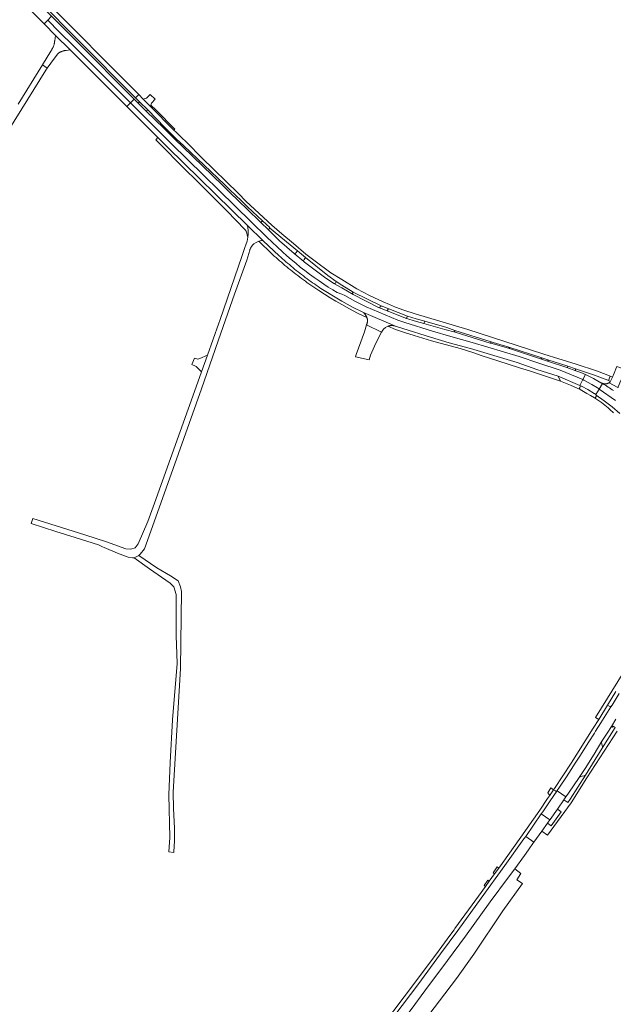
# Model space of a CAD drawing. Extents: x 146402 to 164798, y 455483 to 464134.
# Tile 547 of 575: x 161828 to 162145, y 460733 to 461258. Entities that reach past the tile are written whole.
import ezdxf

# ---------------------------------------------------------------- set-up
doc = ezdxf.new("R2010")
doc.units = 0
doc.header["$LTSCALE"] = 0.2
for name, color, linetype, lineweight in [('B-XX-VH-ONVERHARD-GV', 252, 'CONTINUOUS', 18), ('B-XX-VH-VERHARDING_ASFALT-GV', 252, 'CONTINUOUS', 18), ('B-XX-VH-VERHARDING_BETONSTRAATSTEEN-GV', 252, 'CONTINUOUS', 18), ('B-XX-VH-VERHARDING_FUNDERING_ZAND-GV', 252, 'CONTINUOUS', 18), ('B-XX-VH-VERHARDING_STRAATBAKSTEEN-GV', 252, 'CONTINUOUS', 18), ('B-XX-VH-VERHARDING_TEGEL-GV', 252, 'CONTINUOUS', 18)]:
    doc.layers.add(name, color=color, linetype=linetype, lineweight=lineweight)

msp = doc.modelspace()

# ---------------------------------------------------------------- linework, layer by layer
at = {"layer": 'B-XX-VH-ONVERHARD-GV'}
for points in [[(162096.409, 460797.231), (162093.349, 460799.077), (162095.537, 460802.514), (162092.252, 460804.915), (162089.022, 460800.495), (162079.24, 460787.321), (162065.94, 460769.117), (162056.398, 460756.124), (162044.425, 460739.946), (162036.966, 460729.95), (162024.047, 460712.929), (162023.38, 460712.05), (162012.833, 460697.986), (162006.441, 460689.462), (162003.269, 460685.501), (161996.247, 460676.209), (161999.848, 460673.488)], [(162004.382, 460670.375), (162018.992, 460689.411), (162043.082, 460722.631), (162061.149, 460746.526), (162070.474, 460759.542), (162085.918, 460782.564), (162096.409, 460797.231)]]:
    msp.add_lwpolyline(points, dxfattribs=at)
at = {"layer": 'B-XX-VH-VERHARDING_ASFALT-GV'}
for points in [[(161814.616, 461291.969), (161839.168, 461267.336), (161859.288, 461247.149), (161890.075, 461216.261), (161891.826, 461217.974), (161840.844, 461269.416), (161816.82, 461293.657)], [(162144.979, 461060.028), (162144.265, 461060.518), (162143.546, 461061.002), (162142.823, 461061.479), (162142.096, 461061.95), (162141.364, 461062.413), (162140.628, 461062.87), (162139.887, 461063.321), (162139.143, 461063.764), (162137.322, 461060.904), (162146.002, 461054.769)], [(162146.002, 461054.769), (162137.322, 461060.904), (162135.502, 461058.045), (162135.62, 461057.86), (162135.705, 461057.657), (162140.032, 461054.636), (162144.2, 461051.4), (162148.347, 461047.823)], [(162147.932, 460898.463), (162144.144, 460892.328), (162143.536, 460891.386), (162138.243, 460882.819), (162135.386, 460878.41), (162134.754, 460877.399), (162131.805, 460872.713), (162126.995, 460865.055), (162124.22, 460860.87), (162123.606, 460859.833), (162119.827, 460854.118), (162116.162, 460848.568), (162114.951, 460846.725), (162114.821, 460846.535), (162119.572, 460843.3), (162120.948, 460845.278), (162126.694, 460853.711), (162129.769, 460858.51), (162134.584, 460866.191), (162138.742, 460873.056), (162141.565, 460877.378), (162143.845, 460880.867), (162146.199, 460884.726)]]:
    msp.add_lwpolyline(points, dxfattribs=at)
for points in [[(161845.254, 461259.785), (161838.866, 461266.202), (161836.858, 461264.044), (161834.984, 461262.03), (161841.338, 461255.628), (161843.225, 461257.631)], [(161849.347, 461251.463), (161843.225, 461257.631), (161841.338, 461255.628), (161847.395, 461249.526), (161855.195, 461241.818), (161885.369, 461211.657), (161887.335, 461213.58), (161857.128, 461243.774)], [(161858.6, 461246.376), (161845.254, 461259.785), (161843.225, 461257.631), (161849.347, 461251.463), (161857.128, 461243.774), (161887.335, 461213.58), (161889.314, 461215.517)], [(161855.195, 461241.818), (161847.395, 461249.526), (161846.955, 461246.541), (161846.95, 461246.462), (161846.927, 461246.189), (161846.897, 461245.916), (161846.859, 461245.645), (161846.813, 461245.375), (161846.758, 461245.106), (161846.696, 461244.839), (161846.627, 461244.574), (161846.549, 461244.311), (161846.464, 461244.051), (161846.372, 461243.793), (161846.271, 461243.537), (161846.164, 461243.285), (161846.049, 461243.036), (161845.927, 461242.791), (161845.798, 461242.549), (161845.662, 461242.311), (161845.519, 461242.078), (161845.369, 461241.848), (161844.948, 461241.154), (161840.476, 461233.77), (161842.906, 461231.992), (161846.883, 461237.427), (161848.577, 461239.741), (161848.623, 461239.778), (161848.822, 461239.931), (161849.026, 461240.077), (161849.234, 461240.217), (161849.447, 461240.35), (161849.664, 461240.477), (161849.885, 461240.596), (161850.109, 461240.708), (161850.337, 461240.813), (161850.568, 461240.911), (161850.802, 461241.001), (161851.039, 461241.084), (161851.278, 461241.159), (161851.52, 461241.226), (161851.764, 461241.286), (161852.009, 461241.338), (161852.256, 461241.382), (161852.505, 461241.418), (161852.754, 461241.447), (161853.004, 461241.467)], [(161903.952, 461196.97), (161887.335, 461213.58), (161885.369, 461211.657), (161902.008, 461195.025), (161907.31, 461189.703), (161949.834, 461148.175), (161958.111, 461139.944), (161966.696, 461132.012), (161967.584, 461131.199), (161968.478, 461130.392), (161969.377, 461129.591), (161970.281, 461128.796), (161971.191, 461128.007), (161972.106, 461127.224), (161973.026, 461126.447), (161973.951, 461125.676), (161974.881, 461124.911), (161975.816, 461124.153), (161976.757, 461123.4), (161977.702, 461122.655), (161978.652, 461121.915), (161979.607, 461121.181), (161980.567, 461120.455), (161981.532, 461119.734), (161982.501, 461119.02), (161983.476, 461118.312), (161984.455, 461117.611), (161985.438, 461116.916), (161986.426, 461116.228), (161987.419, 461115.547), (161988.416, 461114.872), (161988.901, 461114.547), (162000, 461107.703), (162005.718, 461104.594), (162011.544, 461101.692), (162028.641, 461094.431), (162032.656, 461093.107), (162047.406, 461088.52), (162057.272, 461085.597), (162068.766, 461082.475), (162093.585, 461074.965), (162104.114, 461071.384), (162115.456, 461067.754), (162127.008, 461062.859), (162128.57, 461065.889), (162116.492, 461070.992), (162105.209, 461074.603), (162094.57, 461078.219), (162069.657, 461085.756), (162058.238, 461088.857), (162048.416, 461091.767), (162033.721, 461096.336), (162029.97, 461097.56), (162013.06, 461104.735), (162010.161, 461106.146), (162007.288, 461107.609), (162004.442, 461109.124), (162001.624, 461110.69), (162000, 461111.558), (161997.594, 461112.405), (161995.211, 461113.822), (161992.851, 461115.278), (161990.516, 461116.773), (161987.937, 461118.525), (161985.388, 461120.321), (161982.872, 461122.162), (161980.388, 461124.046), (161977.937, 461125.974), (161975.521, 461127.944), (161973.139, 461129.956), (161970.792, 461132.009), (161968.482, 461134.103), (161960.05, 461141.894), (161951.755, 461150.142), (161909.258, 461191.644)], [(161891.42, 461213.401), (161889.314, 461215.517), (161887.335, 461213.58), (161903.952, 461196.97), (161909.258, 461191.644), (161951.755, 461150.142), (161960.05, 461141.894), (161968.482, 461134.103), (161970.792, 461132.009), (161973.139, 461129.956), (161975.521, 461127.944), (161977.937, 461125.974), (161980.388, 461124.046), (161982.872, 461122.162), (161985.388, 461120.321), (161987.937, 461118.525), (161990.516, 461116.773), (161992.851, 461115.278), (161995.211, 461113.822), (161997.594, 461112.405), (162000, 461111.558), (162001.624, 461110.69), (162004.442, 461109.124), (162007.288, 461107.609), (162010.161, 461106.146), (162013.06, 461104.735), (162029.97, 461097.56), (162033.721, 461096.336), (162048.416, 461091.767), (162058.238, 461088.857), (162069.657, 461085.756), (162094.57, 461078.219), (162105.209, 461074.603), (162116.492, 461070.992), (162128.57, 461065.889), (162129.985, 461068.635), (162127.463, 461069.704), (162124.902, 461070.677), (162120.07, 461072.336), (162110.304, 461075.615), (162106.082, 461076.925), (162089.501, 461082.473), (162080.191, 461085.151), (162079.252, 461085.438), (162060.489, 461091.168), (162055.038, 461092.607), (162043.797, 461095.783), (162039.951, 461096.87), (162034.115, 461098.652), (162024.756, 461102.384), (162019.72, 461104.404), (162006.134, 461111.229), (162000, 461114.821), (161995.853, 461117.249), (161990.814, 461120.488), (161980.223, 461128.539), (161979.874, 461128.828), (161974.63, 461133.217), (161966.88, 461139.987), (161961.378, 461145.358), (161956.551, 461150.059), (161949.61, 461156.81), (161945.076, 461161.168), (161940.194, 461165.929), (161936.467, 461169.579), (161915.253, 461190.045), (161911.312, 461193.847), (161906.046, 461199.164), (161905.194, 461199.987), (161895.823, 461209.042)], [(162134.193, 461066.59), (162129.985, 461068.635), (162128.57, 461065.889), (162129.196, 461065.625), (162133.381, 461063.331), (162136.481, 461061.458), (162136.874, 461061.221), (162137.322, 461060.904), (162139.143, 461063.764), (162138.591, 461064.086), (162138.395, 461064.2), (162138.261, 461064.277)], [(162144.493, 461067.243), (162143.242, 461067.727), (162142.346, 461065.381), (162142.997, 461065.054), (162143.093, 461064.8)], [(162129.196, 461065.625), (162128.57, 461065.889), (162127.008, 461062.859), (162127.87, 461062.494), (162131.306, 461060.605), (162134.664, 461058.579), (162134.87, 461058.449), (162135.075, 461058.319), (162135.289, 461058.182), (162135.502, 461058.045), (162137.322, 461060.904), (162136.874, 461061.221), (162136.481, 461061.458), (162133.381, 461063.331)], [(162119.572, 460843.3), (162114.821, 460846.535), (162114.757, 460846.44), (162111.247, 460841.295), (162107.172, 460835.29), (162106.439, 460834.236), (162110.953, 460831.098), (162111.146, 460831.369), (162115.037, 460836.84), (162118.514, 460841.779)]]:
    msp.add_lwpolyline(points, close=True, dxfattribs=at)
at = {"layer": 'B-XX-VH-VERHARDING_BETONSTRAATSTEEN-GV'}
for points in [[(161792.485, 461151.143), (161829.485, 461210.393), (161842.282, 461230.988), (161842.906, 461231.992), (161840.476, 461233.77), (161827.524, 461212.9)], [(162147.341, 461061.699), (162142.582, 461064.258), (162142.506, 461064.21), (162142.351, 461064.121), (162142.192, 461064.039), (162142.029, 461063.964), (162141.863, 461063.897), (162141.695, 461063.837), (162141.524, 461063.784), (162141.35, 461063.74), (162141.175, 461063.703), (162140.999, 461063.674), (162140.821, 461063.653), (162140.642, 461063.639), (162140.464, 461063.634), (162140.285, 461063.637), (162140.106, 461063.648), (162139.928, 461063.667), (162139.751, 461063.694), (162139.575, 461063.728), (162139.402, 461063.771), (162139.23, 461063.821), (162139.06, 461063.878), (162138.894, 461063.944), (162138.73, 461064.016), (162138.591, 461064.086), (162139.143, 461063.764), (162139.887, 461063.321), (162140.628, 461062.87), (162141.364, 461062.413), (162142.096, 461061.95), (162142.823, 461061.479), (162143.546, 461061.002), (162144.265, 461060.518), (162144.979, 461060.028)]]:
    msp.add_lwpolyline(points, dxfattribs=at)
for points in [[(161896.542, 461209.722), (161892.177, 461214.132), (161891.42, 461213.401), (161895.823, 461209.042)], [(161900.535, 461215.453), (161897.807, 461218.047), (161895.912, 461216.072), (161894.156, 461215.573), (161898.032, 461211.627), (161898.243, 461212.335), (161898.56, 461213.398)], [(161901.012, 461209.616), (161898.243, 461212.335), (161898.032, 461211.627), (161910.578, 461198.944), (161911.02, 461199.417)], [(161961.631, 461146.988), (161957.739, 461150.631), (161957.205, 461150.078), (161957.01, 461149.985), (161956.794, 461149.974), (161956.671, 461150.011), (161956.551, 461150.059), (161961.378, 461145.358), (161961.109, 461146.027), (161961.251, 461146.366), (161961.425, 461146.781)], [(161958.111, 461139.944), (161949.834, 461148.175), (161950.108, 461145.566), (161950.051, 461142.944), (161949.992, 461142.416), (161949.933, 461141.887), (161949.542, 461139.824), (161948.945, 461137.811), (161948.427, 461136.336), (161948.044, 461135.247), (161946.926, 461132.067), (161934.949, 461097.512), (161934.418, 461095.979), (161928.376, 461078.963), (161925.228, 461070.1), (161922.405, 461062.148), (161900.186, 461000), (161896.695, 460990.234), (161891.533, 460978.333), (161889.82, 460976.221), (161887.597, 460975.468), (161884.869, 460975.681), (161874.55, 460979.342), (161862.973, 460983.129), (161835.3, 460991.886), (161834.384, 460989.18), (161847.633, 460984.969), (161857.794, 460981.723), (161870.311, 460977.724), (161872.535, 460976.773), (161873.394, 460976.406), (161880.425, 460973.4), (161886.178, 460971.209), (161888.367, 460970.8), (161889.263, 460970.933), (161891.833, 460972.107), (161892.58, 460972.769), (161894.839, 460975.638), (161903.525, 461000), (161925.291, 461061.05), (161935.522, 461090.632), (161942.873, 461111.495), (161949.372, 461129.685), (161950.985, 461135.022), (161951.018, 461135.116), (161951.104, 461135.344), (161951.197, 461135.569), (161951.298, 461135.79), (161951.405, 461136.008), (161951.52, 461136.223), (161951.642, 461136.434), (161951.771, 461136.64), (161951.906, 461136.842), (161952.048, 461137.04), (161952.197, 461137.233), (161952.352, 461137.42), (161952.512, 461137.603), (161952.679, 461137.78), (161952.852, 461137.952), (161953.03, 461138.118), (161953.213, 461138.278), (161954.458, 461139.128), (161955.85, 461139.707), (161956.51, 461139.998), (161957.223, 461140.106), (161957.674, 461140.063)], [(161980.656, 461131.065), (161976.363, 461134.658), (161975.581, 461133.447), (161975.329, 461133.185), (161974.977, 461133.092), (161974.795, 461133.131), (161974.63, 461133.217), (161979.874, 461128.828), (161979.706, 461129.248), (161979.743, 461129.629), (161979.92, 461129.968)], [(162000, 461116.355), (161997.121, 461118.166), (161996.823, 461117.768), (161996.653, 461117.406), (161996.311, 461117.198), (161996.078, 461117.185), (161995.853, 461117.249), (162000, 461114.821), (162006.134, 461111.229), (162005.924, 461111.448), (162005.828, 461111.736), (162005.843, 461111.948), (162005.93, 461112.142), (162006.131, 461112.499)], [(162025.109, 461103.604), (162020.988, 461105.219), (162020.753, 461104.675), (162020.215, 461104.534), (162019.72, 461104.404), (162024.756, 461102.384), (162024.703, 461102.428), (162024.651, 461102.482), (162024.605, 461102.54), (162024.566, 461102.603), (162024.534, 461102.67), (162024.509, 461102.74), (162024.492, 461102.812), (162024.483, 461102.886), (162024.481, 461102.96), (162024.488, 461103.034), (162024.503, 461103.106), (162024.525, 461103.177), (162024.555, 461103.245), (162024.789, 461103.491)], [(162028.641, 461094.431), (162011.544, 461101.692), (162011.654, 461101.606), (162011.815, 461101.471), (162011.971, 461101.33), (162012.122, 461101.184), (162012.267, 461101.032), (162012.405, 461100.874), (162012.538, 461100.712), (162012.665, 461100.544), (162012.785, 461100.372), (162012.898, 461100.195), (162013.005, 461100.014), (162013.104, 461099.829), (162013.197, 461099.641), (162013.282, 461099.449), (162013.36, 461099.254), (162013.43, 461099.056), (162013.492, 461098.887), (162013.552, 461098.703), (162013.604, 461098.516), (162013.648, 461098.327), (162013.685, 461098.136), (162013.713, 461097.945), (162013.734, 461097.752), (162013.747, 461097.558), (162013.751, 461097.364), (162013.748, 461097.17), (162013.737, 461096.977), (162013.718, 461096.784), (162013.69, 461096.592), (162013.655, 461096.401), (162013.612, 461096.212), (162013.562, 461096.025), (162013.503, 461095.84), (162013.437, 461095.658), (162013.364, 461095.478), (162013.283, 461095.302), (162013.195, 461095.129), (162021.187, 461091.304), (162022.276, 461092.792), (162023.329, 461093.71), (162024.566, 461094.361), (162024.754, 461094.429), (162024.964, 461094.496), (162025.175, 461094.555), (162025.389, 461094.607), (162025.604, 461094.65), (162025.821, 461094.687), (162026.039, 461094.714), (162026.258, 461094.735), (162026.478, 461094.747), (162026.697, 461094.751), (162026.917, 461094.747), (162027.137, 461094.735), (162027.356, 461094.715), (162027.574, 461094.688), (162027.791, 461094.652), (162028.006, 461094.608), (162028.22, 461094.557), (162028.432, 461094.498)], [(162039.759, 461098.305), (162035.029, 461099.767), (162034.776, 461099.106), (162034.699, 461098.937), (162034.582, 461098.792), (162034.363, 461098.674), (162034.115, 461098.652), (162039.951, 461096.87), (162043.797, 461095.783), (162044.394, 461096.999)], [(162021.187, 461091.304), (162013.195, 461095.129), (162012.22, 461091.356), (162008.984, 461082.709), (162007.692, 461079.258), (162007.426, 461078.134), (162014.622, 461076.422), (162015.305, 461078.941), (162018.197, 461085.36)], [(162080.802, 461085.754), (162079.717, 461086.088), (162079.703, 461085.966), (162079.613, 461085.771), (162079.472, 461085.576), (162079.252, 461085.438), (162080.191, 461085.151), (162089.501, 461082.473), (162089.322, 461082.599), (162089.196, 461082.778), (162089.136, 461083.002), (162089.143, 461083.234)], [(161925.228, 461070.1), (161928.376, 461078.963), (161924.347, 461077.088), (161923.227, 461076.904), (161921.469, 461077.353), (161920.045, 461074), (161922.006, 461073.061), (161922.44, 461072.853), (161923.692, 461071.698)], [(162109.946, 461076.528), (162106.792, 461077.486), (162106.724, 461077.267), (162106.581, 461077.089), (162106.347, 461076.96), (162106.082, 461076.925), (162110.304, 461075.615), (162110.084, 461075.866), (162109.953, 461076.173), (162109.936, 461076.35)], [(162124.724, 461071.648), (162120.525, 461073.099), (162120.528, 461072.835), (162120.427, 461072.59), (162120.271, 461072.432), (162120.07, 461072.336), (162124.902, 461070.677), (162124.674, 461070.88), (162124.602, 461071.176)], [(162138.698, 460872.971), (162138.742, 460873.056), (162134.584, 460866.191), (162129.769, 460858.51), (162126.694, 460853.711), (162126.736, 460853.758), (162126.819, 460853.841), (162126.908, 460853.919), (162127.002, 460853.991), (162127.1, 460854.056), (162127.203, 460854.114), (162127.309, 460854.165), (162128.299, 460854.389), (162129.292, 460854.549), (162129.368, 460854.566), (162129.459, 460854.593), (162129.547, 460854.629), (162129.631, 460854.671), (162129.712, 460854.72), (162129.788, 460854.777), (162129.859, 460854.839), (162129.925, 460854.907), (162138.939, 460869.38), (162139.076, 460869.868), (162139.07, 460869.95), (162139.056, 460870.032), (162139.034, 460870.112), (162138.608, 460872.306), (162138.607, 460872.315), (162138.596, 460872.41), (162138.593, 460872.506), (162138.599, 460872.602), (162138.612, 460872.697), (162138.633, 460872.791), (162138.662, 460872.882)], [(162112.989, 460847.167), (162111.51, 460848.137), (162109.865, 460845.479), (162110.131, 460845.211), (162110.361, 460844.912), (162110.567, 460844.579), (162110.855, 460843.996)], [(162110.953, 460831.098), (162106.439, 460834.236), (162098.12, 460822.273), (162102.457, 460819.16), (162106.69, 460825.108), (162109.699, 460829.335)], [(162102.457, 460819.16), (162098.12, 460822.273), (162097.202, 460820.952), (162087.062, 460806.73), (162074.453, 460789.359), (162061.873, 460772.007), (162052.732, 460759.569), (162040.545, 460743.068), (162019.961, 460715.839), (162024.047, 460712.929), (162036.966, 460729.95), (162044.425, 460739.946), (162056.398, 460756.124), (162065.94, 460769.117), (162079.24, 460787.321), (162089.022, 460800.495), (162092.252, 460804.915), (162097.5, 460812.096), (162099.625, 460815.126), (162102.367, 460819.034)], [(162083.772, 460805.405), (162082.941, 460805.989), (162080.697, 460802.818), (162081.513, 460802.278)], [(162078.518, 460798.468), (162077.88, 460798.884), (162075.996, 460796.162), (162076.676, 460795.582), (162078.683, 460798.36)]]:
    msp.add_lwpolyline(points, close=True, dxfattribs=at)
at = {"layer": 'B-XX-VH-VERHARDING_FUNDERING_ZAND-GV'}
msp.add_lwpolyline([(161901.494, 460965.458), (161891.833, 460972.107), (161889.263, 460970.933), (161897.555, 460965.065), (161908.46, 460957.288), (161910.561, 460955.388), (161911.713, 460951.243), (161911.712, 460929.026), (161911.856, 460924.569), (161912.244, 460914.537), (161909.846, 460884.435), (161908.478, 460861.627), (161907.785, 460844.477), (161908.307, 460821.649), (161907.789, 460814.022), (161910.498, 460813.606), (161910.581, 460814.213), (161910.896, 460819.71), (161910.922, 460826.739), (161910.24, 460837.219), (161910.185, 460845.857), (161914.028, 460911.838), (161914.496, 460952.979), (161914.123, 460955.458), (161912.816, 460958.636), (161908.796, 460961.211)], close=True, dxfattribs=at)
at = {"layer": 'B-XX-VH-VERHARDING_STRAATBAKSTEEN-GV'}
for points in [[(161907.31, 461189.703), (161902.008, 461195.025), (161900.839, 461193.861), (161906.141, 461188.539), (161912.497, 461182.113), (161926.448, 461168.172), (161938.792, 461155.867), (161948.604, 461145.866), (161949.082, 461145.161), (161949.488, 461144.003), (161949.644, 461143.015), (161949.933, 461141.887), (161949.992, 461142.416), (161950.051, 461142.944), (161950.108, 461145.566), (161949.834, 461148.175)], [(161957.674, 461140.063), (161957.223, 461140.106), (161956.51, 461139.998), (161955.85, 461139.707), (161958.096, 461137.458), (161960.378, 461135.245), (161961.29, 461134.38), (161962.208, 461133.521), (161963.131, 461132.668), (161964.059, 461131.821), (161964.993, 461130.98), (161965.932, 461130.144), (161966.876, 461129.315), (161967.826, 461128.492), (161968.781, 461127.674), (161969.741, 461126.863), (161970.706, 461126.058), (161971.677, 461125.26), (161972.652, 461124.467), (161973.632, 461123.68), (161974.618, 461122.9), (161975.608, 461122.126), (161976.603, 461121.359), (161977.603, 461120.598), (161978.608, 461119.843), (161979.618, 461119.094), (161980.633, 461118.352), (161981.652, 461117.617), (161981.928, 461117.419), (161987.83, 461113.356), (161993.877, 461109.512), (161996.922, 461107.692), (162000, 461105.927), (162004.219, 461103.624), (162008.492, 461101.424), (162013.43, 461099.056), (162013.36, 461099.254), (162013.282, 461099.449), (162013.197, 461099.641), (162013.104, 461099.829), (162013.005, 461100.014), (162012.898, 461100.195), (162012.785, 461100.372), (162012.665, 461100.544), (162012.538, 461100.712), (162012.405, 461100.874), (162012.267, 461101.032), (162012.122, 461101.184), (162011.971, 461101.33), (162011.815, 461101.471), (162011.654, 461101.606), (162011.544, 461101.692), (162005.718, 461104.594), (162000, 461107.703), (161988.901, 461114.547), (161988.416, 461114.872), (161987.419, 461115.547), (161986.426, 461116.228), (161985.438, 461116.916), (161984.455, 461117.611), (161983.476, 461118.312), (161982.501, 461119.02), (161981.532, 461119.734), (161980.567, 461120.455), (161979.607, 461121.181), (161978.652, 461121.915), (161977.702, 461122.655), (161976.757, 461123.4), (161975.816, 461124.153), (161974.881, 461124.911), (161973.951, 461125.676), (161973.026, 461126.447), (161972.106, 461127.224), (161971.191, 461128.007), (161970.281, 461128.796), (161969.377, 461129.591), (161968.478, 461130.392), (161967.584, 461131.199), (161966.696, 461132.012), (161958.111, 461139.944)]]:
    msp.add_lwpolyline(points, close=True, dxfattribs=at)
at = {"layer": 'B-XX-VH-VERHARDING_TEGEL-GV'}
for points in [[(161894.156, 461215.573), (161891.826, 461217.974), (161890.075, 461216.261), (161892.177, 461214.132), (161896.542, 461209.722), (161905.664, 461200.448), (161906.525, 461199.572), (161911.777, 461194.337), (161915.749, 461190.57), (161937.498, 461169.944), (161940.392, 461167.179), (161946.397, 461161.475), (161949.809, 461158.081), (161957.739, 461150.631), (161961.631, 461146.988), (161961.425, 461146.781), (161972.526, 461137.765), (161976.363, 461134.658), (161980.656, 461131.065), (161992.692, 461121.457), (161997.121, 461118.166), (162000, 461116.355), (162006.131, 461112.499), (162020.988, 461105.219), (162025.109, 461103.604), (162035.029, 461099.767), (162039.759, 461098.305), (162044.394, 461096.999), (162056.033, 461093.721), (162060.357, 461092.055), (162079.717, 461086.088), (162080.802, 461085.754), (162089.143, 461083.234), (162106.792, 461077.486), (162109.946, 461076.528), (162120.525, 461073.099), (162124.724, 461071.648), (162134.841, 461068.318), (162141.833, 461065.638), (162142.346, 461065.381), (162143.242, 461067.727), (162142.822, 461067.89), (162136.478, 461070.345), (162124.495, 461074.252), (162115.78, 461076.965), (162107.756, 461079.544), (162086.527, 461086.369), (162067.187, 461092.586), (162039.272, 461101.037), (162033.152, 461102.89), (162028.674, 461104.501), (162025.446, 461105.951), (162022.159, 461107.427), (162014.829, 461110.807), (162008.058, 461114.392), (162000, 461119.361), (161994.136, 461122.852), (161985.062, 461129.689), (161980.931, 461132.885), (161974.368, 461138.468), (161968.17, 461143.647), (161962.742, 461148.34), (161949.09, 461160.924), (161944.714, 461165.415), (161925.431, 461184.271), (161917.51, 461192.364), (161914.479, 461195.207), (161911.651, 461197.859), (161910.578, 461198.944), (161898.032, 461211.627)], [(162026.917, 461094.747), (162026.697, 461094.751), (162026.478, 461094.747), (162026.258, 461094.735), (162026.039, 461094.714), (162025.821, 461094.687), (162025.604, 461094.65), (162025.389, 461094.607), (162025.175, 461094.555), (162024.964, 461094.496), (162024.754, 461094.429), (162024.566, 461094.361), (162028.693, 461092.691), (162033.424, 461091.077), (162038.612, 461089.362), (162043.342, 461087.951), (162047.868, 461086.641), (162063.125, 461082.462), (162070.379, 461080.199), (162074.857, 461078.588), (162083.289, 461075.922), (162094.871, 461072.26), (162100.143, 461070.593), (162106.031, 461068.616), (162116.628, 461065.058), (162115.456, 461067.754), (162104.114, 461071.384), (162093.585, 461074.965), (162068.766, 461082.475), (162057.272, 461085.597), (162047.406, 461088.52), (162032.656, 461093.107), (162028.641, 461094.431), (162028.432, 461094.498), (162028.22, 461094.557), (162028.006, 461094.608), (162027.791, 461094.652), (162027.574, 461094.688), (162027.356, 461094.715), (162027.137, 461094.735)], [(162079.717, 461086.088), (162060.357, 461092.055), (162060.205, 461091.75), (162060.32, 461091.514), (162060.489, 461091.168), (162079.252, 461085.438), (162079.472, 461085.576), (162079.613, 461085.771), (162079.703, 461085.966)], [(162106.792, 461077.486), (162089.143, 461083.234), (162089.136, 461083.002), (162089.196, 461082.778), (162089.322, 461082.599), (162089.501, 461082.473), (162106.082, 461076.925), (162106.347, 461076.96), (162106.581, 461077.089), (162106.724, 461077.267)], [(162120.525, 461073.099), (162109.946, 461076.528), (162109.936, 461076.35), (162109.953, 461076.173), (162110.084, 461075.866), (162110.304, 461075.615), (162120.07, 461072.336), (162120.271, 461072.432), (162120.427, 461072.59), (162120.528, 461072.835)], [(162151.099, 461071.369), (162146.702, 461072.9), (162146.589, 461072.605), (162145.354, 461069.35), (162144.493, 461067.243), (162143.093, 461064.8), (162142.987, 461064.551), (162142.946, 461064.518), (162142.804, 461064.409), (162142.657, 461064.306), (162142.582, 461064.258), (162147.341, 461061.699), (162147.38, 461061.81), (162147.445, 461061.975), (162147.518, 461062.137), (162148.854, 461065.432), (162149.126, 461066.152), (162150.915, 461070.891)], [(162127.008, 461062.859), (162115.456, 461067.754), (162116.628, 461065.058), (162121.938, 461062.974), (162127.102, 461060.552), (162126.944, 461060.77), (162126.866, 461061.027), (162126.848, 461061.307), (162126.912, 461061.581), (162127.005, 461061.914), (162127.215, 461062.188), (162127.516, 461062.398), (162127.87, 461062.494)], [(162131.306, 461060.605), (162127.87, 461062.494), (162127.516, 461062.398), (162127.215, 461062.188), (162127.005, 461061.914), (162126.912, 461061.581), (162126.848, 461061.307), (162126.866, 461061.027), (162126.944, 461060.77), (162127.102, 461060.552), (162128.92, 461059.587), (162130.72, 461058.589), (162132.767, 461057.406), (162134.772, 461056.153), (162135.074, 461056.193), (162135.344, 461056.334), (162135.506, 461056.482), (162135.607, 461056.678), (162135.679, 461056.85), (162135.728, 461057.03), (162135.755, 461057.209), (162135.76, 461057.389), (162135.74, 461057.525), (162135.705, 461057.657), (162135.62, 461057.86), (162135.502, 461058.045), (162135.289, 461058.182), (162135.075, 461058.319), (162134.87, 461058.449), (162134.664, 461058.579)], [(162142.924, 460891.633), (162141.703, 460892.355), (162137.083, 460884.564), (162134.169, 460880), (162130.22, 460873.761), (162125.397, 460866.063), (162122.345, 460861.31), (162117.981, 460854.599), (162113.425, 460847.816), (162112.989, 460847.167), (162114.009, 460846.498), (162114.161, 460846.398), (162114.169, 460846.394), (162114.177, 460846.389), (162114.185, 460846.385), (162114.194, 460846.381), (162114.202, 460846.377), (162114.211, 460846.373), (162114.219, 460846.369), (162114.228, 460846.365), (162114.236, 460846.362), (162114.245, 460846.359), (162114.254, 460846.356), (162114.262, 460846.353), (162114.271, 460846.35), (162114.28, 460846.347), (162114.289, 460846.345), (162114.298, 460846.343), (162114.307, 460846.34), (162114.316, 460846.338), (162114.325, 460846.336), (162114.334, 460846.335), (162114.343, 460846.333), (162114.353, 460846.332), (162114.362, 460846.33), (162114.371, 460846.33), (162114.38, 460846.328), (162114.389, 460846.328), (162114.399, 460846.327), (162114.408, 460846.327), (162114.417, 460846.326), (162114.427, 460846.326), (162114.436, 460846.326), (162114.445, 460846.327), (162114.454, 460846.327), (162114.464, 460846.328), (162114.473, 460846.328), (162114.482, 460846.329), (162114.491, 460846.33), (162114.501, 460846.331), (162114.51, 460846.333), (162114.519, 460846.334), (162114.528, 460846.336), (162114.537, 460846.338), (162114.546, 460846.34), (162114.555, 460846.342), (162114.564, 460846.344), (162114.573, 460846.347), (162114.582, 460846.349), (162114.591, 460846.352), (162114.6, 460846.355), (162114.608, 460846.358), (162114.757, 460846.44), (162114.821, 460846.535), (162114.951, 460846.725), (162116.162, 460848.568), (162119.827, 460854.118), (162123.606, 460859.833), (162124.22, 460860.87), (162126.995, 460865.055), (162131.805, 460872.713), (162134.754, 460877.399), (162135.386, 460878.41), (162138.243, 460882.819), (162143.536, 460891.386), (162142.983, 460891.728)]]:
    msp.add_lwpolyline(points, close=True, dxfattribs=at)
for points in [[(162148.347, 461047.823), (162144.2, 461051.4), (162140.032, 461054.636), (162135.705, 461057.657), (162135.74, 461057.525), (162135.76, 461057.389), (162135.755, 461057.209), (162135.728, 461057.03), (162135.679, 461056.85), (162135.607, 461056.678), (162135.506, 461056.482), (162135.344, 461056.334), (162135.074, 461056.193), (162134.772, 461056.153), (162138.539, 461053.679), (162142.114, 461050.933), (162143.73, 461049.249), (162144.24, 461048.818), (162144.956, 461048.202)], [(162165.483, 460934.319), (162135.352, 460885.637), (162137.083, 460884.564), (162141.703, 460892.355), (162146.214, 460899.639)], [(162146.199, 460884.726), (162143.845, 460880.867), (162144.4, 460880.529), (162144.769, 460881.134), (162145.908, 460880.423), (162138.939, 460869.38), (162129.925, 460854.907), (162121.914, 460842.139), (162120.613, 460840.296), (162119.046, 460841.405), (162118.514, 460841.779), (162115.037, 460836.84), (162115.569, 460836.466), (162117.09, 460835.4), (162111.643, 460827.878), (162109.699, 460829.335), (162106.69, 460825.108), (162109.806, 460822.87), (162122.401, 460840.155), (162130.799, 460853.588), (162146.835, 460878.457)], [(162019.961, 460715.839), (162040.545, 460743.068), (162052.732, 460759.569), (162061.873, 460772.007), (162074.453, 460789.359), (162087.062, 460806.73), (162097.202, 460820.952), (162098.12, 460822.273), (162106.439, 460834.236), (162107.172, 460835.29), (162111.247, 460841.295), (162114.757, 460846.44), (162114.608, 460846.358), (162114.6, 460846.355), (162114.591, 460846.352), (162114.582, 460846.349), (162114.573, 460846.347), (162114.564, 460846.344), (162114.555, 460846.342), (162114.546, 460846.34), (162114.537, 460846.338), (162114.528, 460846.336), (162114.519, 460846.334), (162114.51, 460846.333), (162114.501, 460846.331), (162114.491, 460846.33), (162114.482, 460846.329), (162114.473, 460846.328), (162114.464, 460846.328), (162114.454, 460846.327), (162114.445, 460846.327), (162114.436, 460846.326), (162114.427, 460846.326), (162114.417, 460846.326), (162114.408, 460846.327), (162114.399, 460846.327), (162114.389, 460846.328), (162114.38, 460846.328), (162114.371, 460846.33), (162114.362, 460846.33), (162114.353, 460846.332), (162114.343, 460846.333), (162114.334, 460846.335), (162114.325, 460846.336), (162114.316, 460846.338), (162114.307, 460846.34), (162114.298, 460846.343), (162114.289, 460846.345), (162114.28, 460846.347), (162114.271, 460846.35), (162114.262, 460846.353), (162114.254, 460846.356), (162114.245, 460846.359), (162114.236, 460846.362), (162114.228, 460846.365), (162114.219, 460846.369), (162114.211, 460846.373), (162114.202, 460846.377), (162114.194, 460846.381), (162114.185, 460846.385), (162114.177, 460846.389), (162114.169, 460846.394), (162114.161, 460846.398), (162114.009, 460846.498), (162112.989, 460847.167), (162110.855, 460843.996), (162109.793, 460842.418), (162105.595, 460836.292), (162095.582, 460821.92), (162085.542, 460807.855), (162083.772, 460805.405), (162081.513, 460802.278), (162078.683, 460798.36), (162076.676, 460795.582), (162072.894, 460790.347), (162060.37, 460773.165), (162059.902, 460772.523), (162057.677, 460769.472), (162051.905, 460761.555), (162051.43, 460760.904), (162039.417, 460744.732), (162015.717, 460713.339)]]:
    msp.add_lwpolyline(points, dxfattribs=at)

doc.saveas('drawing.dxf')
